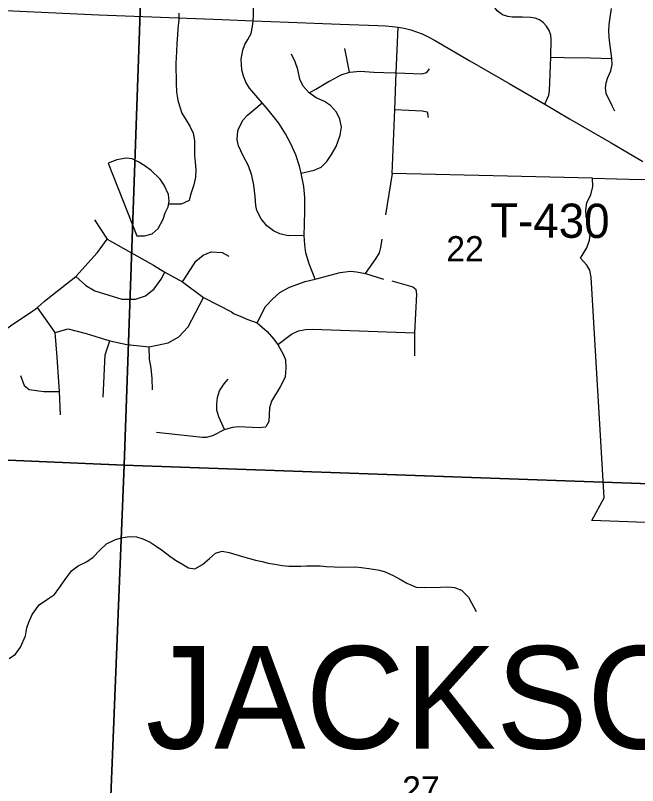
# Model space of a CAD drawing. Extents: x 0 to 34, y 0 to 22.
# Drawn here: x 6.064 to 7.099, y 16.375 to 17.654 of the extents above; entities that cross this region are included whole.
import ezdxf

# ---------------------------------------------------------------- set-up
doc = ezdxf.new("R2010")
doc.units = 0
for name, color, linetype in [('GM_X_Corporation', 7, 'Continuous'), ('GM_X_Minor_Lake', 7, 'Continuous'), ('GM_X_Minor_River', 7, 'Continuous'), ('GM_X_Section_Text', 7, 'Continuous'), ('GM_X_State_Route', 7, 'Continuous'), ('GM_X_Township_Road', 7, 'Continuous'), ('GM_X_Township_Road_Text', 7, 'Continuous'), ('GM_X_Township_Text', 7, 'Continuous')]:
    doc.layers.add(name, color=color, linetype=linetype)

msp = doc.modelspace()

# ---------------------------------------------------------------- linework, layer by layer
at = {"layer": 'GM_X_Corporation'}
for points in [[(5.2412, 17.9526), (6.2808, 17.9117), (6.2453, 16.9071), (5.2034, 16.9522)], [(7.31, 17.8806), (7.2756, 16.8704), (6.2453, 16.9071), (6.2808, 17.9117)], [(5.2034, 16.9522), (6.2453, 16.9071), (6.2042, 15.8911), (5.1712, 15.9307), (5.1967, 16.4715)], [(6.2453, 16.9071), (7.2756, 16.8704), (7.2356, 15.8559), (6.2042, 15.8911)]]:
    msp.add_lwpolyline(points, close=True, dxfattribs=at)
at = {"layer": 'GM_X_Minor_Lake'}
for points in [[(6.2664, 17.2882), (6.2789, 17.2884), (6.2917, 17.2916), (6.3015, 17.3005), (6.31, 17.3158), (6.3133, 17.3261), (6.3184, 17.3365), (6.3198, 17.346), (6.3189, 17.357), (6.3115, 17.3725), (6.3049, 17.3822), (6.2899, 17.3965), (6.2792, 17.4043), (6.2696, 17.4106), (6.2582, 17.4158), (6.2483, 17.4172), (6.2328, 17.4143), (6.2184, 17.4091)], [(6.2184, 17.4091), (6.2664, 17.2882)]]:
    msp.add_lwpolyline(points, dxfattribs=at)
at = {"layer": 'GM_X_Minor_River'}
for points in [[(6.3361, 17.6578), (6.3358, 17.6471), (6.3345, 17.6327), (6.3335, 17.622), (6.3326, 17.6079), (6.332, 17.5943), (6.3318, 17.5844), (6.3311, 17.5745), (6.3316, 17.5414), (6.3322, 17.5266), (6.3342, 17.5137), (6.337, 17.5039), (6.341, 17.4922), (6.348, 17.4805), (6.3542, 17.4703), (6.36, 17.4586), (6.3621, 17.4465), (6.3618, 17.4362), (6.362, 17.4218), (6.363, 17.4108), (6.3643, 17.3979), (6.3637, 17.3857), (6.3608, 17.3728), (6.3553, 17.3564), (6.3532, 17.3468), (6.3396, 17.3409), (6.319, 17.3405)], [(6.0536, 16.5858), (6.0645, 16.5931), (6.0727, 16.6046), (6.0808, 16.6234), (6.0833, 16.6371), (6.0865, 16.6466), (6.0921, 16.6593), (6.1036, 16.675), (6.119, 16.6855), (6.1292, 16.6925), (6.1366, 16.7024), (6.147, 16.7174), (6.1575, 16.7316), (6.1687, 16.7397), (6.1823, 16.7468), (6.1936, 16.7545), (6.2044, 16.7657), (6.2156, 16.7765), (6.2307, 16.7839), (6.2428, 16.7871), (6.2542, 16.7888), (6.2656, 16.7882), (6.2762, 16.7849), (6.2881, 16.7794), (6.2984, 16.7727), (6.3087, 16.7656), (6.321, 16.7559), (6.3306, 16.7496), (6.3409, 16.7433), (6.352, 16.7366), (6.3626, 16.7352), (6.3751, 16.7419), (6.3867, 16.7523), (6.3972, 16.7612), (6.4078, 16.764), (6.4196, 16.7619), (6.431, 16.7586), (6.442, 16.7554), (6.4535, 16.7521), (6.4637, 16.7492), (6.4744, 16.7471), (6.4843, 16.7442), (6.4957, 16.7428), (6.5079, 16.7407), (6.5189, 16.7393), (6.5295, 16.7395), (6.539, 16.7392), (6.5485, 16.7398), (6.5587, 16.7399), (6.5712, 16.7397), (6.5811, 16.7387), (6.594, 16.7381), (6.6058, 16.7379), (6.6304, 16.7382), (6.6399, 16.7372), (6.6559, 16.7352), (6.6696, 16.7327), (6.6791, 16.7298), (6.6921, 16.7239), (6.7055, 16.7165), (6.715, 16.7113), (6.7306, 16.7047), (6.7451, 16.7041), (6.7712, 16.7045), (6.783, 16.7051), (6.7944, 16.7037), (6.8062, 16.6993), (6.8177, 16.6881), (6.8224, 16.6783), (6.8306, 16.6643)]]:
    msp.add_lwpolyline(points, dxfattribs=at)
at = {"layer": 'GM_X_State_Route'}
for points in [[(6.048, 17.6624), (6.203, 17.6552), (6.4083, 17.6474)], [(6.4083, 17.6474), (6.4596, 17.6454), (6.5182, 17.6432), (6.6044, 17.64), (6.6669, 17.6377), (6.6795, 17.637), (6.6913, 17.636), (6.7008, 17.6348), (6.7107, 17.6332), (6.7216, 17.6304), (6.7312, 17.6273), (6.7407, 17.6235), (6.7508, 17.6185), (6.7612, 17.6131), (6.8201, 17.5789), (6.885, 17.5411), (6.9445, 17.5068), (6.9858, 17.4827), (7.0547, 17.4424), (7.0993, 17.4165), (7.1073, 17.4119)]]:
    msp.add_lwpolyline(points, dxfattribs=at)
at = {"layer": 'GM_X_Township_Road'}
for p, q in [((6.4599, 17.6534), (6.4604, 17.6705)), ((6.6197, 17.5599), (6.612, 17.5993)), ((6.6766, 17.5595), (6.6971, 17.5588)), ((6.6908, 17.3915), (6.6797, 17.3231)), ((6.2051, 17.2663), (6.2169, 17.2825))]:
    msp.add_line(p, q, dxfattribs=at)
for points in [[(6.9445, 17.5068), (6.9511, 17.5219), (6.9521, 17.5292), (6.9546, 17.585), (6.9553, 17.6143), (6.9543, 17.6213), (6.9516, 17.6292), (6.9474, 17.6362), (6.9419, 17.6424), (6.9357, 17.6469), (6.9282, 17.6496), (6.9208, 17.6508), (6.9076, 17.6516), (6.89, 17.6516), (6.8828, 17.6523), (6.8739, 17.6555), (6.8654, 17.662), (6.8597, 17.6697), (6.8563, 17.6764), (6.8545, 17.6846), (6.8548, 17.6915), (6.855, 17.6996)], [(7.0611, 17.4952), (7.0564, 17.5041), (7.0463, 17.5247), (7.0454, 17.5339), (7.0463, 17.5423), (7.0492, 17.551), (7.0541, 17.5623), (7.0564, 17.573), (7.056, 17.5827), (7.0536, 17.6), (7.0515, 17.6171), (7.0508, 17.6293), (7.0515, 17.6394), (7.0531, 17.6507), (7.0553, 17.6657)], [(6.4587, 17.6358), (6.4596, 17.6454), (6.4599, 17.6534)], [(6.5629, 17.2163), (6.5525, 17.2417), (6.547, 17.2601), (6.5453, 17.2734), (6.5444, 17.2888), (6.5449, 17.3078), (6.5457, 17.3297), (6.5453, 17.3517), (6.5437, 17.3699), (6.5396, 17.3925), (6.5365, 17.4041), (6.5306, 17.4227), (6.5222, 17.4408), (6.5135, 17.4576), (6.5023, 17.4754), (6.4844, 17.4976), (6.4744, 17.5089), (6.4605, 17.5254), (6.4537, 17.5333), (6.4475, 17.5437), (6.4437, 17.5532), (6.4407, 17.5637), (6.4397, 17.5819), (6.4425, 17.5964), (6.4458, 17.6059), (6.4507, 17.6143), (6.4562, 17.6242), (6.4587, 17.6358)], [(7.0239, 17.384), (6.8585, 17.3876), (6.6908, 17.3915), (6.695, 17.4982), (6.6971, 17.5588), (6.7008, 17.6348)], [(6.5396, 17.3925), (6.5612, 17.3973), (6.5724, 17.4024), (6.582, 17.4116), (6.5901, 17.4234), (6.5976, 17.4367), (6.6043, 17.4556), (6.6062, 17.4689), (6.6039, 17.4817), (6.5982, 17.4934), (6.588, 17.5044), (6.5783, 17.5112), (6.5646, 17.5176), (6.5529, 17.5256), (6.5427, 17.5369), (6.5374, 17.5483), (6.5336, 17.5642), (6.5293, 17.5774), (6.5234, 17.5902)], [(6.9546, 17.585), (6.9765, 17.5845), (7.0205, 17.5838), (7.056, 17.5827)], [(6.5878, 17.5459), (6.6058, 17.5556), (6.6197, 17.5599), (6.6376, 17.5615), (6.6601, 17.5601), (6.6766, 17.5595)], [(6.6971, 17.5588), (6.7402, 17.5574), (6.7482, 17.5597), (6.7528, 17.5656)], [(6.5529, 17.5256), (6.5637, 17.5319), (6.586, 17.5449), (6.5878, 17.5459)], [(6.5444, 17.2888), (6.5177, 17.2881), (6.5038, 17.2916), (6.4933, 17.2966), (6.4824, 17.3048), (6.4728, 17.3164), (6.4659, 17.3301), (6.464, 17.3388), (6.4628, 17.3536), (6.4609, 17.3725), (6.4572, 17.3883), (6.4519, 17.4042), (6.443, 17.4212), (6.4352, 17.4374), (6.4329, 17.4479), (6.4334, 17.4571), (6.4347, 17.4648), (6.4428, 17.4807), (6.4504, 17.4886), (6.4744, 17.5089)], [(6.695, 17.4982), (6.7407, 17.4959), (6.7491, 17.4939), (6.7503, 17.4847)], [(7.2758, 16.8058), (7.0226, 16.815), (7.0432, 16.853), (7.0216, 17.2193), (7.0194, 17.231), (7.0143, 17.2395), (7.0036, 17.2513), (7.0143, 17.2682), (7.019, 17.2807), (7.0201, 17.2911), (7.0201, 17.2999), (7.0172, 17.308), (7.0132, 17.3198), (7.0128, 17.3308), (7.0146, 17.3433), (7.0209, 17.3562), (7.0242, 17.3702), (7.0239, 17.384)], [(7.0239, 17.384), (7.1045, 17.3819), (7.1429, 17.3826), (7.1638, 17.385)], [(6.1956, 17.315), (6.2169, 17.2825), (6.2611, 17.2575), (6.2941, 17.2395), (6.3128, 17.2276), (6.3422, 17.2118), (6.3768, 17.1858), (6.4236, 17.1618), (6.426, 17.1601), (6.4281, 17.1585), (6.4405, 17.1534), (6.4489, 17.1497), (6.466, 17.1438), (6.483, 17.1291), (6.4933, 17.1169), (6.5006, 17.1077), (6.5098, 17.0904), (6.5132, 17.0819), (6.5139, 17.0687), (6.5128, 17.0536), (6.5047, 17.0374), (6.4903, 17.0134), (6.487, 17.0024), (6.4855, 16.9799), (6.4808, 16.9707)], [(6.6461, 17.2255), (6.6637, 17.2498), (6.6696, 17.2601), (6.6718, 17.269), (6.6741, 17.2826)], [(6.1123, 17.1788), (6.1184, 17.184), (6.1648, 17.2204), (6.2004, 17.2599), (6.2051, 17.2663)], [(6.3422, 17.2118), (6.3506, 17.2243), (6.364, 17.2461), (6.3763, 17.2561), (6.3897, 17.2615), (6.4081, 17.2607), (6.4192, 17.2542)], [(6.1648, 17.2204), (6.1813, 17.2057), (6.1962, 17.1969), (6.241, 17.1831), (6.264, 17.1827), (6.2805, 17.1884), (6.295, 17.1999), (6.3065, 17.2164), (6.3128, 17.2276)], [(6.466, 17.1438), (6.48, 17.1707), (6.4922, 17.1835), (6.5039, 17.1942), (6.5198, 17.2031), (6.5459, 17.2123), (6.5629, 17.2163), (6.6041, 17.227), (6.6214, 17.2296), (6.6313, 17.2281), (6.6461, 17.2255), (6.6763, 17.2163)], [(6.6903, 17.2134), (6.7252, 17.2034), (6.7308, 17.199)], [(6.7282, 17.0889), (6.7282, 17.1268), (6.7319, 17.1913), (6.7308, 17.199)], [(6.1301, 17.1275), (6.1522, 17.1336), (6.182, 17.126), (6.2211, 17.1137), (6.2495, 17.1076), (6.2867, 17.1037), (6.3184, 17.1106), (6.336, 17.1206), (6.3514, 17.1367), (6.3768, 17.1858)], [(6.0893, 17.1608), (6.1008, 17.1691), (6.1123, 17.1788)], [(5.8656, 17.0493), (5.8841, 17.0477), (5.9023, 17.0485), (5.921, 17.0526), (5.9344, 17.0567), (5.946, 17.0617), (5.9679, 17.0752), (5.9941, 17.0952), (6.0197, 17.112), (6.056, 17.1388), (6.0885, 17.1602), (6.0893, 17.1608)], [(6.1393, 16.9907), (6.1378, 17.0298), (6.1366, 17.0455), (6.1339, 17.0865), (6.1301, 17.1275), (6.1008, 17.1691)], [(6.5006, 17.1077), (6.5235, 17.125), (6.5352, 17.1305), (6.5467, 17.1327), (6.5584, 17.1331), (6.7282, 17.1268)], [(6.2104, 17.0202), (6.2134, 17.0907), (6.2211, 17.1137)], [(6.2922, 17.0322), (6.2915, 17.051), (6.29, 17.0683), (6.2871, 17.083), (6.2867, 17.1037)], [(6.0725, 17.0562), (6.079, 17.0394), (6.0874, 17.0328), (6.1116, 17.0294), (6.1257, 17.0294), (6.1378, 17.0298)], [(6.4119, 16.9663), (6.4023, 16.9873), (6.3994, 16.9983), (6.399, 17.0083), (6.4005, 17.0197), (6.4038, 17.0304), (6.4115, 17.0425), (6.4178, 17.0499)], [(6.2989, 16.9619), (6.3548, 16.956), (6.3751, 16.9538), (6.3821, 16.9538), (6.3924, 16.9564), (6.4119, 16.9663), (6.4255, 16.9704), (6.4344, 16.9715), (6.4697, 16.9696), (6.4808, 16.9707)]]:
    msp.add_lwpolyline(points, dxfattribs=at)

# ---------------------------------------------------------------- texts
at = {"layer": 'GM_X_Section_Text'}
for s, p in [('22', (6.7807, 17.2458)), ('27', (6.7074, 16.3484))]:
    msp.add_text(s, height=0.04186, rotation=0, dxfattribs=at).set_placement(p)
at = {"layer": 'GM_X_Township_Road_Text'}
msp.add_text('T-430', height=0.05682, rotation=359.7193, dxfattribs=at).set_placement((6.8536, 17.2855))
at = {"layer": 'GM_X_Township_Text'}
msp.add_text('JACKSON', height=0.17045, rotation=0, dxfattribs=at).set_placement((6.2809, 16.4362))

doc.saveas('drawing.dxf')
